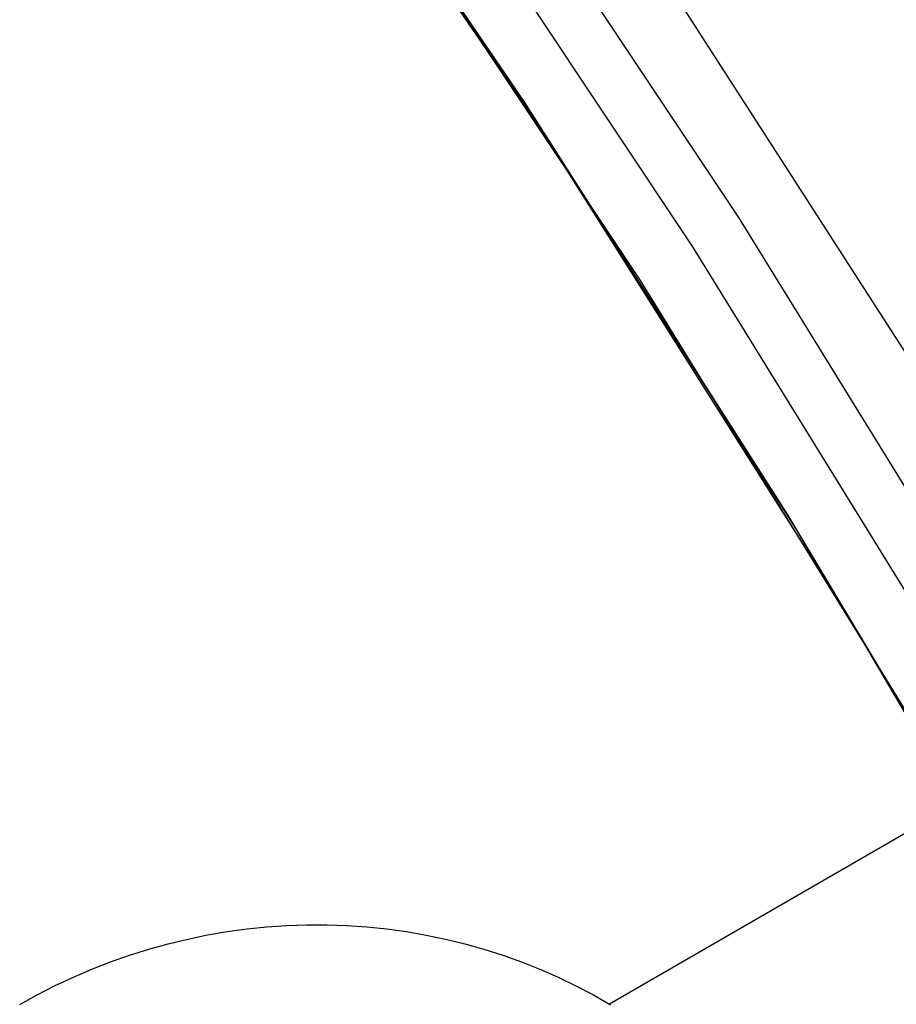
# Model space of a CAD drawing. Header units: millimetres. Extents: x 6239 to 7218, y -13987 to -13139.
# Tile 273 of 296: x 6785.56 to 6789.32, y -13422.2 to -13417.98. Entities that reach past the tile are written whole.
import ezdxf

# ---------------------------------------------------------------- set-up
doc = ezdxf.new("R2010")
doc.units = ezdxf.units.MM

msp = doc.modelspace()

# ---------------------------------------------------------------- linework, layer by layer
at = {"color": 7, "true_color": 0xffffff}
for p, q in [((7187.1422, -13191.8092, 68.6897), (6788.0886, -13422.203, 68.6897)), ((6787.7975, -13418.4539, 88.1), (6786.4346, -13416.4514, 88.1)), ((6787.7975, -13418.4539, 88.1), (6786.4346, -13416.4514, 88.1)), ((6786.5248, -13416.5742, 68.397), (6787.7212, -13418.3324, 68.8866)), ((6786.5248, -13416.5742, 68.397), (6787.7212, -13418.3324, 68.8866)), ((6787.7731, -13418.4112, 61.1863), (6786.607, -13416.6914, 60.7079)), ((6787.7731, -13418.4112, 61.1863), (6786.607, -13416.6914, 60.7079)), ((6788.6428, -13418.8293, 88.6051), (6787.277, -13416.7756, 88.6051)), ((6788.6428, -13418.8293, 88.6051), (6787.277, -13416.7756, 88.6051)), ((6788.4464, -13418.955, 89.0308), (6787.085, -13416.9081, 89.0308)), ((6788.4464, -13418.955, 89.0308), (6787.085, -13416.9081, 89.0308)), ((6786.8637, -13417.0608, 89.3497), (6788.2199, -13419.1001, 89.3497)), ((6786.8637, -13417.0608, 89.3497), (6788.2199, -13419.1001, 89.3497)), ((6786.8637, -13417.0608, 46.475), (6788.2199, -13419.1001, 46.475)), ((6786.8637, -13417.0608, 46.475), (6788.2199, -13419.1001, 46.475)), ((6789.4759, -13419.5932, 46.475), (6788.1309, -13417.5027, 46.475)), ((6789.4759, -13419.5932, 46.475), (6788.1309, -13417.5028, 46.475)), ((6789.4759, -13419.5932, 46.475), (6788.1309, -13417.5028, 46.475)), ((6787.7212, -13418.3324, 68.8866), (6788.8518, -13420.1052, 69.3715)), ((6787.7212, -13418.3324, 68.8866), (6788.8518, -13420.1052, 69.3715)), ((6788.8763, -13420.1449, 61.6603), (6787.7731, -13418.4112, 61.1863)), ((6788.8763, -13420.1449, 61.6603), (6787.7731, -13418.4112, 61.1863)), ((6789.0913, -13420.5018, 88.1), (6787.7975, -13418.4539, 88.1)), ((6789.0913, -13420.5018, 88.1), (6787.7975, -13418.4539, 88.1)), ((6789.9369, -13420.9288, 88.6051), (6788.6428, -13418.8293, 88.6051)), ((6789.9369, -13420.9288, 88.6051), (6788.6428, -13418.8293, 88.6051)), ((6789.7363, -13421.0477, 89.0308), (6788.4464, -13418.955, 89.0308)), ((6789.7363, -13421.0477, 89.0308), (6788.4464, -13418.955, 89.0308)), ((6788.2199, -13419.1001, 89.3497), (6789.5049, -13421.1849, 89.3497)), ((6788.2199, -13419.1001, 89.3497), (6789.5049, -13421.1849, 89.3497)), ((6788.2199, -13419.1001, 46.475), (6789.5049, -13421.1849, 46.475)), ((6788.2199, -13419.1001, 46.475), (6789.5049, -13421.1849, 46.475)), ((6788.8518, -13420.1052, 69.3715), (6789.9172, -13421.8895, 69.8513)), ((6788.8518, -13420.1052, 69.3715), (6789.9172, -13421.8895, 69.8513)), ((6789.9172, -13421.8895, 62.1293), (6788.8763, -13420.1449, 61.6603)), ((6789.9172, -13421.8895, 62.1293), (6788.8763, -13420.1449, 61.6603)), ((6790.3143, -13422.5926, 88.1), (6789.0913, -13420.5018, 88.1)), ((6790.3143, -13422.5926, 88.1), (6789.0913, -13420.5018, 88.1)), ((6786.5352, -13421.8807, 68.446), (6786.6207, -13421.8719, 68.4541)), ((6786.5352, -13421.8807, 68.446), (6786.6207, -13421.8719, 68.4541)), ((6786.6207, -13421.8719, 68.4541), (6786.7063, -13421.8661, 68.4628)), ((6786.6207, -13421.8719, 68.4541), (6786.7063, -13421.8661, 68.4628)), ((6786.7063, -13421.8661, 68.4628), (6786.7921, -13421.8632, 68.4721)), ((6786.7063, -13421.8661, 68.4628), (6786.7921, -13421.8632, 68.4721)), ((6786.7921, -13421.8632, 68.4721), (6786.8778, -13421.8632, 68.482)), ((6786.7921, -13421.8632, 68.4721), (6786.8778, -13421.8632, 68.482)), ((6786.8778, -13421.8632, 68.482), (6786.9634, -13421.8661, 68.4925)), ((6786.8778, -13421.8632, 68.482), (6786.9634, -13421.8661, 68.4925)), ((6786.9634, -13421.8661, 68.4925), (6787.0488, -13421.872, 68.5035)), ((6786.9634, -13421.8661, 68.4925), (6787.0488, -13421.872, 68.5035)), ((6787.0488, -13421.872, 68.5035), (6787.1339, -13421.8808, 68.5151)), ((6787.0488, -13421.872, 68.5035), (6787.1339, -13421.8808, 68.5151)), ((6786.2809, -13421.9242, 68.4253), (6786.3652, -13421.9068, 68.4316)), ((6786.2809, -13421.9242, 68.4253), (6786.3652, -13421.9068, 68.4316)), ((6786.3652, -13421.9068, 68.4316), (6786.45, -13421.8923, 68.4385)), ((6786.3652, -13421.9068, 68.4316), (6786.45, -13421.8923, 68.4385)), ((6786.45, -13421.8923, 68.4385), (6786.5352, -13421.8807, 68.446)), ((6786.45, -13421.8923, 68.4385), (6786.5352, -13421.8807, 68.446)), ((6787.1339, -13421.8808, 68.5151), (6787.2186, -13421.8924, 68.5272)), ((6787.1339, -13421.8808, 68.5151), (6787.2186, -13421.8924, 68.5272)), ((6787.2186, -13421.8924, 68.5272), (6787.3027, -13421.907, 68.5398)), ((6787.2186, -13421.8924, 68.5272), (6787.3027, -13421.907, 68.5398)), ((6787.3027, -13421.907, 68.5398), (6787.3862, -13421.9244, 68.553)), ((6787.3027, -13421.907, 68.5398), (6787.3862, -13421.9244, 68.553)), ((6786.1142, -13421.9675, 68.4147), (6786.1972, -13421.9445, 68.4197)), ((6786.1142, -13421.9675, 68.4147), (6786.1972, -13421.9445, 68.4197)), ((6786.1972, -13421.9445, 68.4197), (6786.2809, -13421.9242, 68.4253)), ((6786.1972, -13421.9445, 68.4197), (6786.2809, -13421.9242, 68.4253)), ((6787.3862, -13421.9244, 68.553), (6787.469, -13421.9447, 68.5666)), ((6787.3862, -13421.9244, 68.553), (6787.469, -13421.9447, 68.5666)), ((6787.469, -13421.9447, 68.5666), (6787.5509, -13421.9678, 68.5807)), ((6787.469, -13421.9447, 68.5666), (6787.5509, -13421.9678, 68.5807)), ((6785.9506, -13422.022, 68.4068), (6786.032, -13421.9934, 68.4104)), ((6785.9506, -13422.022, 68.4068), (6786.032, -13421.9934, 68.4104)), ((6786.032, -13421.9934, 68.4104), (6786.1142, -13421.9675, 68.4147)), ((6786.032, -13421.9934, 68.4104), (6786.1142, -13421.9675, 68.4147)), ((6787.5509, -13421.9678, 68.5807), (6787.6319, -13421.9937, 68.5952)), ((6787.5509, -13421.9678, 68.5807), (6787.6319, -13421.9937, 68.5952)), ((6787.6319, -13421.9937, 68.5952), (6787.712, -13422.0224, 68.6101)), ((6787.6319, -13421.9937, 68.5952), (6787.712, -13422.0224, 68.6101)), ((6785.8703, -13422.0534, 68.4038), (6785.9506, -13422.022, 68.4068)), ((6785.8703, -13422.0534, 68.4038), (6785.9506, -13422.022, 68.4068)), ((6787.712, -13422.0224, 68.6101), (6787.7909, -13422.0537, 68.6255)), ((6787.712, -13422.0224, 68.6101), (6787.7909, -13422.0537, 68.6255)), ((6785.7129, -13422.1242, 68.3997), (6785.791, -13422.0874, 68.4014)), ((6785.7129, -13422.1242, 68.3997), (6785.791, -13422.0874, 68.4014)), ((6785.791, -13422.0874, 68.4014), (6785.8703, -13422.0534, 68.4038)), ((6785.791, -13422.0874, 68.4014), (6785.8703, -13422.0534, 68.4038)), ((6787.7909, -13422.0537, 68.6255), (6787.8686, -13422.0878, 68.6413)), ((6787.7909, -13422.0537, 68.6255), (6787.8686, -13422.0878, 68.6413)), ((6787.8686, -13422.0878, 68.6413), (6787.945, -13422.1246, 68.6575)), ((6787.8686, -13422.0878, 68.6413), (6787.945, -13422.1246, 68.6575)), ((6785.6361, -13422.1635, 68.3987), (6785.7129, -13422.1242, 68.3997)), ((6785.6361, -13422.1635, 68.3987), (6785.7129, -13422.1242, 68.3997)), ((6787.945, -13422.1246, 68.6575), (6788.02, -13422.1639, 68.674)), ((6787.945, -13422.1246, 68.6575), (6788.02, -13422.1639, 68.674)), ((6785.5607, -13422.2054, 68.3984), (6785.6361, -13422.1635, 68.3987)), ((6785.5607, -13422.2054, 68.3984), (6785.6361, -13422.1635, 68.3987)), ((6788.02, -13422.1639, 68.674), (6788.0935, -13422.2058, 68.6909)), ((6788.02, -13422.1639, 68.674), (6788.0935, -13422.2058, 68.6909))]:
    msp.add_line(p, q, dxfattribs=at)

doc.saveas('drawing.dxf')
